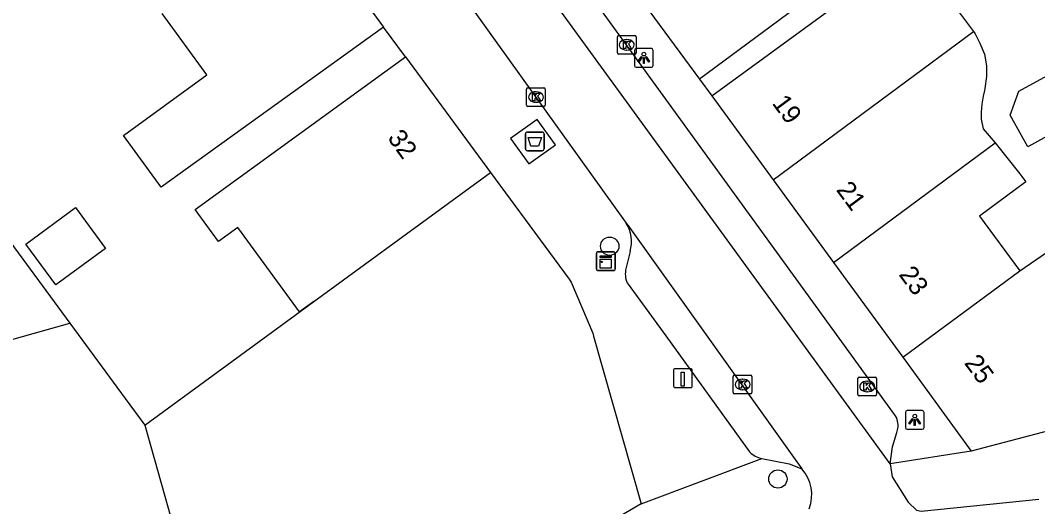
# Model space of a CAD drawing. Extents: x 161801 to 162379, y 382315 to 382832.
# Drawn here: x 161986.3 to 162040.7, y 382383.3 to 382409.3 of the extents above; entities that cross this region are included whole.
import ezdxf

# ---------------------------------------------------------------- set-up
doc = ezdxf.new("R2010")
doc.units = 0
for name, color, linetype in [('IMGEO_Afval_apart_plaats', 7, 'Continuous'), ('IMGEO_Boom', 7, 'Continuous'), ('IMGEO_Fietspad_open', 7, 'Continuous'), ('IMGEO_Hek', 7, 'Continuous'), ('IMGEO_Kast', 7, 'Continuous'), ('IMGEO_Kolk', 7, 'Continuous'), ('IMGEO_Laadpaal', 7, 'Continuous'), ('IMGEO_Lichtpunt', 7, 'Continuous'), ('IMGEO_Pand', 7, 'Continuous'), ('IMGEO_Pand_nummerreeks', 7, 'Continuous'), ('IMGEO_Parkeervlak_open', 7, 'Continuous'), ('IMGEO_Rijbaan_lokaal_open', 7, 'Continuous'), ('IMGEO_Voetpad_gesloten', 7, 'Continuous'), ('IMGEO_Voetpad_open', 7, 'Continuous')]:
    doc.layers.add(name, color=color, linetype=linetype)

msp = doc.modelspace()

# ---------------------------------------------------------------- linework, layer by layer
at = {"layer": 'IMGEO_Afval_apart_plaats'}
for p, q in [((162013.335, 382402.456), (162013.335, 382403.256)), ((162013.335, 382403.256), (162013.335, 382402.456)), ((162013.435, 382403.356), (162014.225, 382403.356)), ((162014.225, 382403.356), (162013.435, 382403.356)), ((162014.325, 382403.256), (162014.325, 382402.456)), ((162014.325, 382402.456), (162014.325, 382403.256)), ((162014.225, 382402.356), (162013.435, 382402.356)), ((162013.435, 382402.356), (162014.225, 382402.356))]:
    msp.add_line(p, q, dxfattribs=at)
msp.add_lwpolyline([(162013.478, 382403.07), (162014.182, 382403.07), (162014.033, 382402.6), (162013.627, 382402.6), (162013.478, 382403.07)], dxfattribs=at)
for centre, start, end in [((162013.435, 382403.256), 90, 180), ((162013.435, 382403.256), 90, 180), ((162014.225, 382403.256), 0, 90), ((162014.225, 382403.256), 360, 90), ((162013.435, 382402.456), 180, 270), ((162013.435, 382402.456), 180, 270), ((162014.225, 382402.456), 270, 0), ((162014.225, 382402.456), 270, 0)]:
    msp.add_arc(centre, 0.1, start, end, dxfattribs=at)
at = {"layer": 'IMGEO_Boom'}
for centre in [(162017.836, 382397.254), (162026.826, 382384.808)]:
    msp.add_circle(centre, 0.489, dxfattribs=at)
at = {"layer": 'IMGEO_Fietspad_open'}
msp.add_lwpolyline([(162034.232, 382383.139), (162034.494, 382383.089), (162040.773, 382383.73)], dxfattribs=at)
at = {"layer": 'IMGEO_Hek'}
msp.add_lwpolyline([(161980.926, 382404.082), (161988.977, 382393.137)], dxfattribs=at)
at = {"layer": 'IMGEO_Kast'}
for p, q in [((162017.125, 382396.028), (162017.125, 382396.869)), ((162017.125, 382396.869), (162017.125, 382396.028)), ((162017.2, 382396.953), (162018.041, 382396.953)), ((162018.041, 382396.953), (162017.2, 382396.953)), ((162018.125, 382396.878), (162018.125, 382396.037)), ((162018.125, 382396.037), (162018.125, 382396.878)), ((162018.05, 382395.953), (162017.209, 382395.953)), ((162017.209, 382395.953), (162018.05, 382395.953))]:
    msp.add_line(p, q, dxfattribs=at)
for points in [[(162017.32, 382396.743), (162017.92, 382396.743), (162017.92, 382396.658), (162017.32, 382396.658), (162017.32, 382396.743)], [(162017.32, 382396.568), (162017.92, 382396.568), (162017.92, 382396.079), (162017.32, 382396.079), (162017.32, 382396.568)]]:
    msp.add_lwpolyline(points, dxfattribs=at)
msp.add_circle((162017.404, 382396.417), 0.0377, dxfattribs=at)
for centre, start, end in [((162017.203, 382396.875), 92.4484, 184.2845), ((162017.203, 382396.875), 92.4484, 184.2845), ((162018.047, 382396.875), 2.4484, 94.2845), ((162018.047, 382396.875), 2.4484, 94.2845), ((162017.203, 382396.031), 182.4484, 274.2845), ((162017.203, 382396.031), 182.4484, 274.2845), ((162018.047, 382396.031), 272.4484, 4.2845), ((162018.047, 382396.031), 272.4484, 4.2845)]:
    msp.add_arc(centre, 0.0779, start, end, dxfattribs=at)
at = {"layer": 'IMGEO_Kolk'}
for p, q in [((162018.245, 382407.593), (162018.245, 382408.445)), ((162018.32, 382408.519), (162019.172, 382408.519)), ((162018.733, 382408.299), (162018.758, 382408.299)), ((162019.246, 382408.445), (162019.246, 382407.593)), ((162018.756, 382407.739), (162018.731, 382407.739)), ((162019.172, 382407.519), (162018.32, 382407.519)), ((162013.391, 382404.8), (162013.391, 382405.652)), ((162013.466, 382405.726), (162014.318, 382405.726)), ((162013.879, 382405.506), (162013.904, 382405.506)), ((162014.392, 382405.652), (162014.392, 382404.8)), ((162013.902, 382404.946), (162013.877, 382404.946)), ((162014.318, 382404.726), (162013.466, 382404.726)), ((162024.439, 382389.437), (162024.439, 382390.289)), ((162024.514, 382390.363), (162025.366, 382390.363)), ((162025.44, 382390.289), (162025.44, 382389.437)), ((162031.175, 382390.255), (162032.027, 382390.255)), ((162024.927, 382390.143), (162024.952, 382390.143)), ((162031.1, 382389.329), (162031.1, 382390.181)), ((162031.588, 382390.035), (162031.613, 382390.035)), ((162032.101, 382390.181), (162032.101, 382389.329)), ((162025.366, 382389.363), (162024.514, 382389.363)), ((162024.95, 382389.583), (162024.925, 382389.583)), ((162032.027, 382389.255), (162031.175, 382389.255)), ((162031.611, 382389.475), (162031.586, 382389.475))]:
    msp.add_line(p, q, dxfattribs=at)
for points in [[(162018.245, 382407.593), (162018.245, 382408.445)], [(162018.32, 382408.519), (162019.172, 382408.519)], [(162018.566, 382408.219), (162018.689, 382408.219), (162018.689, 382408.068), (162018.819, 382408.219), (162018.983, 382408.219), (162018.837, 382408.068), (162018.99, 382407.819), (162018.838, 382407.819), (162018.753, 382407.983), (162018.689, 382407.916), (162018.689, 382407.819), (162018.566, 382407.819), (162018.566, 382408.219)], [(162019.246, 382408.445), (162019.246, 382407.593)], [(162019.172, 382407.519), (162018.32, 382407.519)], [(162013.391, 382404.8), (162013.391, 382405.652)], [(162013.466, 382405.726), (162014.318, 382405.726)], [(162014.392, 382405.652), (162014.392, 382404.8)], [(162013.712, 382405.426), (162013.835, 382405.426), (162013.835, 382405.275), (162013.965, 382405.426), (162014.129, 382405.426), (162013.983, 382405.275), (162014.136, 382405.026), (162013.984, 382405.026), (162013.899, 382405.19), (162013.835, 382405.123), (162013.835, 382405.026), (162013.712, 382405.026), (162013.712, 382405.426)], [(162014.318, 382404.726), (162013.466, 382404.726)], [(162024.439, 382389.437), (162024.439, 382390.289)], [(162024.514, 382390.363), (162025.366, 382390.363)], [(162025.44, 382390.289), (162025.44, 382389.437)], [(162031.175, 382390.255), (162032.027, 382390.255)], [(162024.76, 382390.063), (162024.883, 382390.063), (162024.883, 382389.912), (162025.013, 382390.063), (162025.177, 382390.063), (162025.031, 382389.912), (162025.184, 382389.663), (162025.032, 382389.663), (162024.947, 382389.827), (162024.883, 382389.76), (162024.883, 382389.663), (162024.76, 382389.663), (162024.76, 382390.063)], [(162031.1, 382389.329), (162031.1, 382390.181)], [(162031.421, 382389.955), (162031.544, 382389.955), (162031.544, 382389.804), (162031.674, 382389.955), (162031.838, 382389.955), (162031.692, 382389.804), (162031.845, 382389.555), (162031.693, 382389.555), (162031.608, 382389.719), (162031.544, 382389.652), (162031.544, 382389.555), (162031.421, 382389.555), (162031.421, 382389.955)], [(162032.101, 382390.181), (162032.101, 382389.329)], [(162025.366, 382389.363), (162024.514, 382389.363)], [(162032.027, 382389.255), (162031.175, 382389.255)]]:
    msp.add_lwpolyline(points, dxfattribs=at)
for centre, start, end in [((162018.322, 382408.443), 91.552, 178.448), ((162018.322, 382408.443), 91.552, 178.448), ((162019.17, 382408.443), 1.552, 88.448), ((162019.17, 382408.443), 1.552, 88.448), ((162018.322, 382407.595), 181.552, 268.448), ((162018.322, 382407.595), 181.552, 268.448), ((162019.17, 382407.595), 271.552, 358.448), ((162019.17, 382407.595), 271.552, 358.448), ((162013.468, 382405.65), 91.552, 178.448), ((162013.468, 382405.65), 91.552, 178.448), ((162014.316, 382405.65), 1.552, 88.448), ((162014.316, 382405.65), 1.552, 88.448), ((162013.468, 382404.802), 181.552, 268.448), ((162013.468, 382404.802), 181.552, 268.448), ((162014.316, 382404.802), 271.552, 358.448), ((162014.316, 382404.802), 271.552, 358.448), ((162024.516, 382390.287), 91.552, 178.448), ((162024.516, 382390.287), 91.552, 178.448), ((162025.364, 382390.287), 1.552, 88.448), ((162025.364, 382390.287), 1.552, 88.448), ((162031.177, 382390.179), 91.552, 178.448), ((162031.177, 382390.179), 91.552, 178.448), ((162032.025, 382390.179), 1.552, 88.448), ((162032.025, 382390.179), 1.552, 88.448), ((162024.516, 382389.439), 181.552, 268.448), ((162024.516, 382389.439), 181.552, 268.448), ((162025.364, 382389.439), 271.552, 358.448), ((162025.364, 382389.439), 271.552, 358.448), ((162031.177, 382389.331), 181.552, 268.448), ((162031.177, 382389.331), 181.552, 268.448), ((162032.025, 382389.331), 271.552, 358.448), ((162032.025, 382389.331), 271.552, 358.448)]:
    msp.add_arc(centre, 0.0765, start, end, dxfattribs=at)
for centre, major_axis, ratio, start_param, end_param in [((162018.732, 382408.019), (-0.387, 0.002), 0.722429, 4.712389, 7.853982), ((162018.757, 382408.019), (-0.39, 0.002), 0.717154, 1.570796, 4.712389), ((162013.878, 382405.226), (-0.387, 0.002), 0.722429, 4.712389, 7.853982), ((162013.903, 382405.226), (-0.39, 0.002), 0.717154, 1.570796, 4.712389), ((162024.926, 382389.863), (-0.387, 0.002), 0.722429, 4.712389, 7.853982), ((162024.951, 382389.863), (-0.39, 0.002), 0.717154, 1.570796, 4.712389), ((162031.587, 382389.755), (-0.387, 0.002), 0.722429, 4.712389, 7.853982), ((162031.612, 382389.755), (-0.39, 0.002), 0.717154, 1.570796, 4.712389)]:
    msp.add_ellipse(centre, major_axis=major_axis, ratio=ratio, start_param=start_param, end_param=end_param, dxfattribs=at)
at = {"layer": 'IMGEO_Laadpaal'}
for p, q in [((162021.248, 382390.614), (162021.248, 382389.773)), ((162021.248, 382390.614), (162021.248, 382389.773)), ((162022.164, 382390.698), (162021.323, 382390.698)), ((162022.164, 382390.698), (162021.323, 382390.698)), ((162022.248, 382389.782), (162022.248, 382390.623)), ((162022.248, 382389.782), (162022.248, 382390.623)), ((162021.332, 382389.698), (162022.173, 382389.698)), ((162021.332, 382389.698), (162022.173, 382389.698))]:
    msp.add_line(p, q, dxfattribs=at)
msp.add_lwpolyline([(162021.663, 382390.511), (162021.823, 382390.511), (162021.823, 382389.778), (162021.663, 382389.778), (162021.663, 382390.511)], dxfattribs=at)
for centre, start, end in [((162021.326, 382390.62), 92.4484, 184.2845), ((162021.326, 382390.62), 92.4484, 184.2845), ((162022.17, 382390.62), 2.4484, 94.2845), ((162022.17, 382390.62), 2.4484, 94.2845), ((162021.326, 382389.776), 182.4484, 274.2845), ((162021.326, 382389.776), 182.4484, 274.2845), ((162022.17, 382389.776), 272.4484, 4.2845), ((162022.17, 382389.776), 272.4484, 4.2845)]:
    msp.add_arc(centre, 0.0779, start, end, dxfattribs=at)
at = {"layer": 'IMGEO_Lichtpunt'}
for p, q in [((162019.16, 382407.723), (162019.16, 382406.916)), ((162019.16, 382407.723), (162019.16, 382406.916)), ((162020.062, 382407.818), (162019.254, 382407.818)), ((162020.062, 382407.818), (162019.254, 382407.818)), ((162020.156, 382406.916), (162020.156, 382407.723)), ((162020.156, 382406.916), (162020.156, 382407.723)), ((162019.254, 382406.822), (162020.062, 382406.822)), ((162019.254, 382406.822), (162020.062, 382406.822)), ((162033.643, 382388.372), (162033.643, 382387.565)), ((162033.643, 382388.372), (162033.643, 382387.565)), ((162034.545, 382388.467), (162033.737, 382388.467)), ((162034.545, 382388.467), (162033.737, 382388.467)), ((162034.639, 382387.565), (162034.639, 382388.372)), ((162034.639, 382387.565), (162034.639, 382388.372)), ((162033.737, 382387.471), (162034.545, 382387.471)), ((162033.737, 382387.471), (162034.545, 382387.471))]:
    msp.add_line(p, q, dxfattribs=at)
for points in [[(162019.534, 382407.387), (162019.573, 382407.359), (162019.385, 382407.097), (162019.347, 382407.124), (162019.534, 382407.387)], [(162019.636, 382407.339), (162019.683, 382407.339), (162019.683, 382407.017), (162019.636, 382407.017), (162019.636, 382407.339)], [(162019.746, 382407.359), (162019.784, 382407.386), (162019.971, 382407.124), (162019.932, 382407.096), (162019.746, 382407.359)], [(162034.017, 382388.036), (162034.056, 382388.008), (162033.868, 382387.746), (162033.83, 382387.773), (162034.017, 382388.036)], [(162034.229, 382388.008), (162034.267, 382388.035), (162034.454, 382387.773), (162034.415, 382387.745), (162034.229, 382388.008)], [(162034.119, 382387.988), (162034.166, 382387.988), (162034.166, 382387.666), (162034.119, 382387.666), (162034.119, 382387.988)]]:
    msp.add_lwpolyline(points, dxfattribs=at)
for centre in [(162019.659, 382407.521), (162034.142, 382388.17)]:
    msp.add_circle(centre, 0.0994, dxfattribs=at)
for centre, start, end in [((162019.254, 382407.723), 90, 180), ((162019.254, 382407.723), 90, 180), ((162020.062, 382407.723), 0, 90), ((162020.062, 382407.723), 0, 90), ((162019.254, 382406.916), 180, 270), ((162019.254, 382406.916), 180, 270), ((162020.062, 382406.916), 270, 0), ((162020.062, 382406.916), 270, 360), ((162033.737, 382388.372), 90, 180), ((162033.737, 382388.372), 90, 180), ((162034.545, 382388.372), 0, 90), ((162034.545, 382388.372), 0, 90), ((162033.737, 382387.565), 180, 270), ((162033.737, 382387.565), 180, 270), ((162034.545, 382387.565), 270, 0), ((162034.545, 382387.565), 270, 360)]:
    msp.add_arc(centre, 0.0946, start, end, dxfattribs=at)
at = {"layer": 'IMGEO_Pand'}
for points in [[(162029.76, 382421.198), (162029.989, 382420.875), (162028.892, 382420.064), (162033.311, 382414.087), (162022.628, 382406.187)], [(162001.282, 382415.062), (162005.738, 382408.96)], [(162023.288, 382405.3), (162034.023, 382413.125), (162035.94, 382410.533), (162037.275, 382408.724)], [(162018.079, 382412.392), (162022.628, 382406.187)], [(162005.738, 382408.96), (161993.858, 382400.416), (161991.849, 382403.174), (161996.3, 382406.414), (161993.912, 382409.693)], [(162026.571, 382400.806), (162033.241, 382405.74), (162037.275, 382408.724)], [(162037.275, 382408.724), (162037.365, 382408.601), (162037.619, 382408.106), (162037.863, 382407.521), (162037.979, 382406.887), (162037.982, 382406.573), (162037.984, 382406.331), (162037.894, 382405.679), (162037.872, 382405.582), (162037.802, 382405.282), (162037.726, 382404.852), (162037.698, 382404.423), (162037.701, 382404.042), (162037.801, 382403.535), (162038.444, 382402.777)], [(162002.027, 382394.301), (162001.259, 382393.74), (161997.954, 382398.26), (161996.93, 382397.508), (161995.683, 382399.208), (162006.916, 382407.381)], [(162006.916, 382407.381), (162011.459, 382401.201)], [(162042.606, 382403.901), (162040.188, 382402.561), (162039.252, 382404.249), (162039.712, 382405.536), (162041.233, 382406.379), (162042.606, 382403.901)], [(162023.288, 382405.3), (162026.571, 382400.806)], [(162029.806, 382396.378), (162038.444, 382402.777)], [(162038.444, 382402.777), (162039.754, 382401.12), (162040.089, 382400.696), (162037.607, 382398.861), (162039.763, 382395.945)], [(162002.027, 382394.301), (162011.459, 382401.201)], [(162011.459, 382401.201), (162015.66, 382395.487), (162015.773, 382395.333), (162016.93, 382392.603), (162016.974, 382392.447), (162019.512, 382383.48)], [(162026.571, 382400.806), (162029.806, 382396.378)], [(161989.286, 382399.316), (161990.883, 382397.138), (161988.225, 382395.188), (161986.627, 382397.366), (161989.286, 382399.316)], [(162039.763, 382395.945), (162041.759, 382397.315), (162043.834, 382394.36), (162041.77, 382393.217), (162045.159, 382388.391)], [(162029.806, 382396.378), (162033.504, 382391.316)], [(162033.504, 382391.316), (162039.763, 382395.945)], [(161992.986, 382387.688), (162002.027, 382394.301)], [(161971.566, 382388.238), (161988.977, 382393.137)], [(161988.977, 382393.137), (161991.94, 382389.109), (161992.986, 382387.688)], [(162033.504, 382391.316), (162037.166, 382386.303)], [(162045.159, 382388.391), (162037.166, 382386.303)], [(161992.986, 382387.688), (161996.279, 382375.983)], [(162019.512, 382383.48), (162016.275, 382381.566), (162012.37, 382380.501), (162011.964, 382380.39), (162011.466, 382381.97), (162009.093, 382381.268), (162009.526, 382379.708), (162005.41, 382378.559), (162000, 382377.033), (161996.279, 382375.983)]]:
    msp.add_lwpolyline(points, dxfattribs=at)
at = {"layer": 'IMGEO_Parkeervlak_open'}
msp.add_lwpolyline([(161980.926, 382404.082), (161988.977, 382393.137)], dxfattribs=at)
at = {"layer": 'IMGEO_Rijbaan_lokaal_open'}
for points in [[(162032.83, 382385.614), (162013.778, 382411.818)], [(162009.841, 382410.886), (162009.951, 382410.728), (162018.719, 382398.49)], [(162018.719, 382398.49), (162018.806, 382398.381), (162028.106, 382385.351)], [(162032.83, 382385.614), (162032.934, 382384.925), (162033.787, 382383.577), (162034.232, 382383.139)]]:
    msp.add_lwpolyline(points, dxfattribs=at)
msp.add_arc((162026.578, 382383.974), 2.057, 338.5663, 42.0387, dxfattribs=at)
at = {"layer": 'IMGEO_Voetpad_gesloten'}
msp.add_lwpolyline([(162013.96, 382404.032), (162012.536, 382403.004), (162013.513, 382401.65), (162014.937, 382402.678), (162013.96, 382404.032)], dxfattribs=at)
at = {"layer": 'IMGEO_Voetpad_open'}
for points in [[(162033.065, 382388.261), (162027.294, 382396.215), (162016.872, 382410.591)], [(162006.916, 382407.381), (162005.738, 382408.96)], [(162022.628, 382406.187), (162023.288, 382405.3)], [(162018.925, 382396.969), (162018.685, 382395.969)], [(162018.82, 382395.215), (162020.829, 382392.465), (162025.317, 382386.264)], [(162032.83, 382385.614), (162032.951, 382386.532), (162033.178, 382387.292), (162033.24, 382387.513)], [(162019.512, 382383.48), (162025.97, 382385.896)], [(162025.97, 382385.896), (162027.424, 382385.612), (162028.106, 382385.351)], [(162037.166, 382386.303), (162032.83, 382385.614)]]:
    msp.add_lwpolyline(points, dxfattribs=at)
for centre, radius, start, end in [((162017.071, 382397.492), 1.927, 344.2377, 31.1884), ((162019.772, 382395.775), 1.104, 169.8534, 210.4485), ((162032.197, 382387.664), 1.053, 351.7844, 34.5514), ((162026.253, 382387.162), 1.297, 223.8037, 257.3892)]:
    msp.add_arc(centre, radius, start, end, dxfattribs=at)

# ---------------------------------------------------------------- texts
at = {"layer": 'IMGEO_Pand_nummerreeks'}
for s, rotation, p in [('19', 306.4857, (162026.483, 382404.894)), ('32', 305.7294, (162005.925, 382403.038)), ('21', 306.4857, (162029.911, 382400.26)), ('23', 306.4857, (162033.258, 382395.733)), ('25', 306.483, (162036.757, 382391.003))]:
    msp.add_text(s, height=1, rotation=rotation, dxfattribs=at).set_placement(p)

doc.saveas('drawing.dxf')
